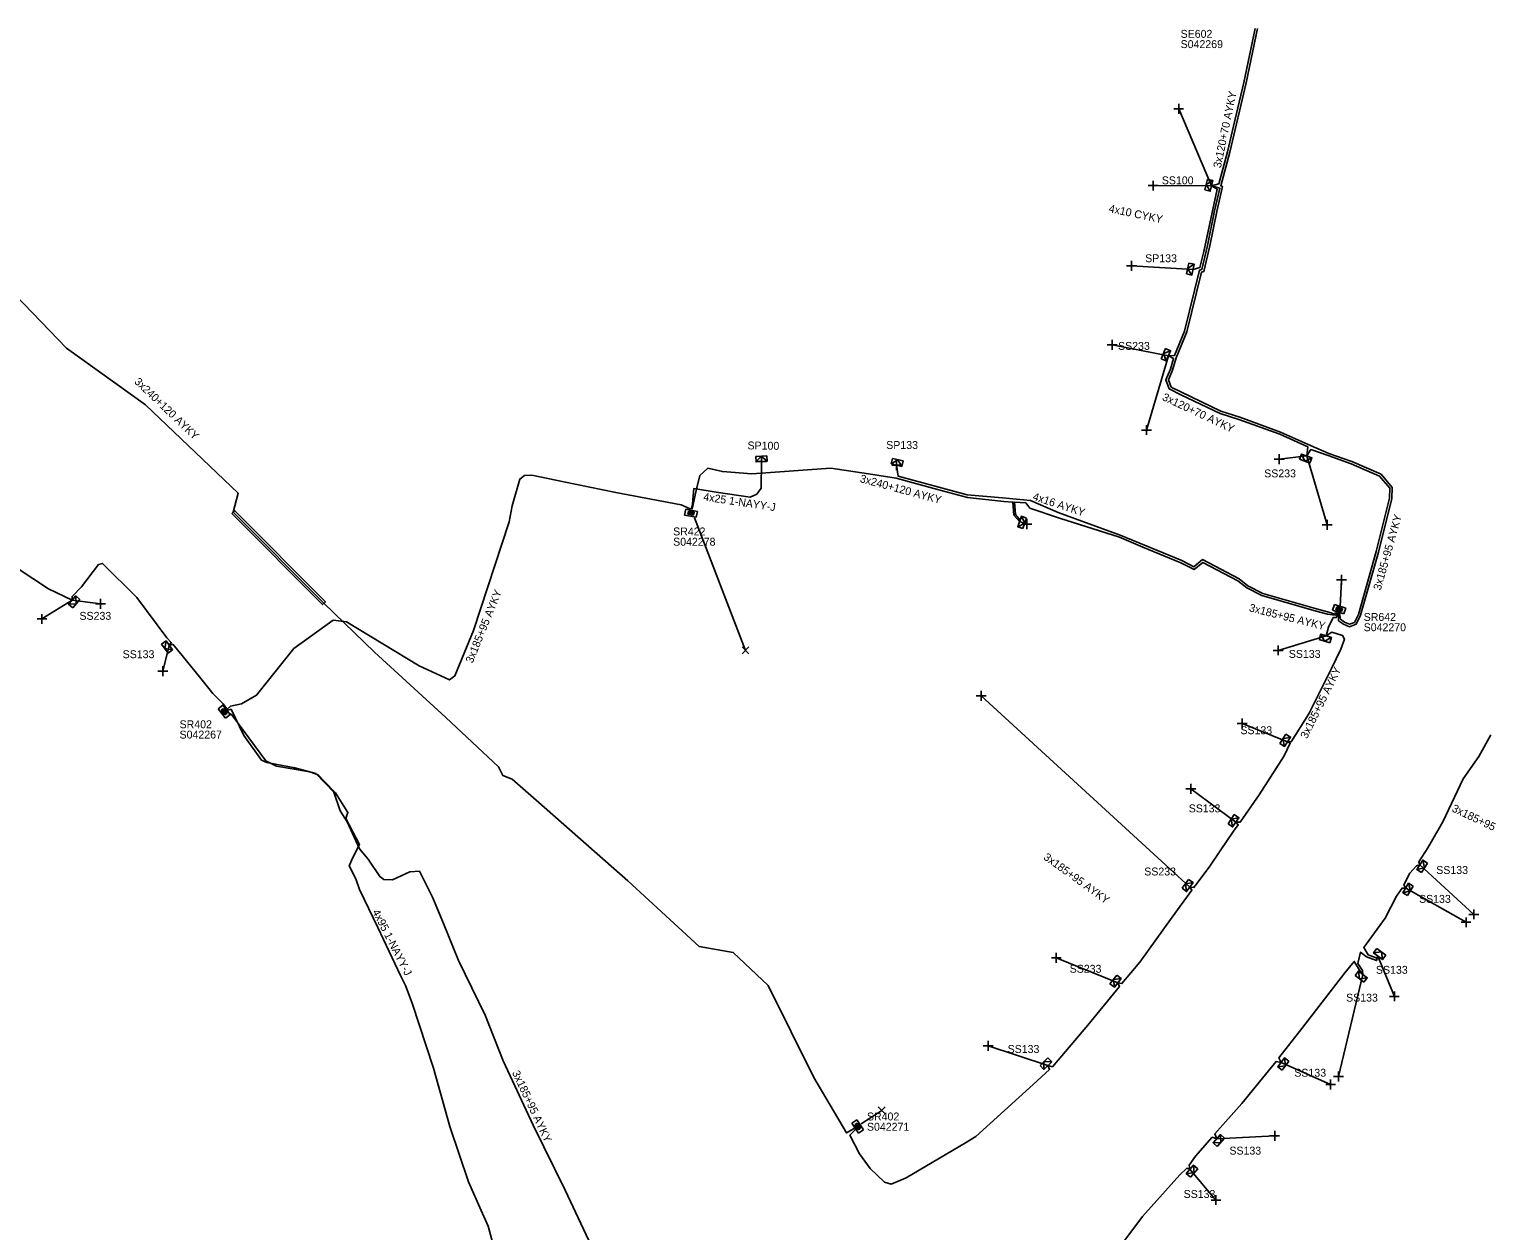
# Model space of a CAD drawing. Extents: x -748492 to -735633, y -1146251 to -1139940.
# Drawn here: x -736597.2 to -736412.8, y -1145197.1 to -1145045.2 of the extents above; entities that cross this region are included whole.
import ezdxf

# ---------------------------------------------------------------- set-up
doc = ezdxf.new("R2010")
doc.units = 0
for name, color, linetype in [('Vrstva 1', 7, 'Continuous'), ('Vrstva 20', 7, 'Continuous'), ('Vrstva 28', 7, 'Continuous'), ('Vrstva 29', 7, 'Continuous'), ('Vrstva 30', 7, 'Continuous'), ('Vrstva 31', 7, 'Continuous'), ('Vrstva 33', 7, 'Continuous'), ('Vrstva 34', 7, 'Continuous'), ('Vrstva 5', 7, 'Continuous'), ('Vrstva 52', 7, 'Continuous'), ('Vrstva 54', 7, 'Continuous'), ('Vrstva 59', 7, 'Continuous'), ('Vrstva 6', 7, 'Continuous'), ('Vrstva 8', 7, 'Continuous'), ('Vrstva 9', 7, 'Continuous')]:
    doc.layers.add(name, color=color, linetype=linetype)

# ---------------------------------------------------------------- blocks, each defined once
blk = doc.blocks.new('NN800')
at = {"layer": 'Vrstva 1'}
for points in [[(-0.44, 0.44), (0.44, -0.44)], [(-0.44, -0.44), (0.44, 0.44)]]:
    blk.add_lwpolyline(points, dxfattribs=at)
blk = doc.blocks.new('NN620')
at = {"layer": 'Vrstva 8'}
for points in [[(0.75, 0), (-0.75, 0)], [(-0.75, 0), (-0.75, -0.75)], [(0.75, -0.75), (0.75, 0)], [(-0.75, -0.75), (0.75, -0.75)], [(0.37, -0.18), (-0.38, -0.18)], [(-0.38, -0.18), (-0.38, -0.56)], [(-0.38, -0.56), (0.37, -0.56)], [(0.32, -0.23), (-0.33, -0.23)], [(-0.33, -0.23), (-0.33, -0.51)], [(-0.33, -0.51), (0.32, -0.51)], [(0.27, -0.27), (-0.28, -0.27)], [(-0.28, -0.27), (-0.28, -0.46)], [(-0.28, -0.46), (0.27, -0.46)], [(0.23, -0.32), (-0.23, -0.32)], [(-0.23, -0.32), (-0.23, -0.42)], [(-0.23, -0.42), (0.23, -0.42)], [(-0.19, -0.37), (0.19, -0.37)], [(0.23, -0.42), (0.23, -0.32)], [(0.27, -0.46), (0.27, -0.27)], [(0.32, -0.51), (0.32, -0.23)], [(0.37, -0.56), (0.37, -0.18)]]:
    blk.add_lwpolyline(points, dxfattribs=at)
blk = doc.blocks.new('NN630')
at = {"layer": 'Vrstva 9'}
for points in [[(0, -0.7), (-0.7, 0)], [(-0.7, -0.7), (-0.7, 0), (0.7, 0), (0.7, -0.7)], [(-0.7, -0.7), (0.7, -0.7)], [(0, -0.7), (0.7, 0)]]:
    blk.add_lwpolyline(points, dxfattribs=at)

msp = doc.modelspace()

# ---------------------------------------------------------------- linework, layer by layer
at = {"layer": 'Vrstva 20'}
msp.add_lwpolyline([(-736571.52, -1145106.47), (-736571.16, -1145106.11), (-736559.69, -1145117.6), (-736560.05, -1145117.96)], close=True, dxfattribs=at)
at = {"layer": 'Vrstva 5'}
for points in [[(-736442.12, -1145045.13), (-736443.54, -1145051.95), (-736444.84, -1145057.47), (-736445.59, -1145060.71), (-736446.69, -1145064.77), (-736447.62, -1145065.02), (-736446.59, -1145065.31), (-736447.23, -1145068.19), (-736448.12, -1145072.55), (-736448.85, -1145075.61), (-736449.15, -1145075.67), (-736451.02, -1145083.4), (-736452.29, -1145086.47), (-736453.07, -1145086.51), (-736452.42, -1145086.84), (-736452.82, -1145088.22), (-736453.39, -1145089.55), (-736452.96, -1145090.68), (-736451.52, -1145091.46), (-736446.54, -1145093.8), (-736444.16, -1145094.55), (-736438.99, -1145096.44), (-736435.43, -1145098.03), (-736435.59, -1145099.18), (-736435.06, -1145098.34), (-736432.89, -1145099.13), (-736429.98, -1145100.17), (-736426.36, -1145101.72), (-736425.08, -1145103.26), (-736425.1, -1145104.52), (-736426.8, -1145111.24), (-736429.05, -1145119.21), (-736429.55, -1145120.22), (-736430.16, -1145120.44), (-736430.79, -1145120.18), (-736431.31, -1145119.82), (-736431.44, -1145119.09)], [(-736441.81, -1145045.12), (-736443.25, -1145052.02), (-736445.3, -1145060.78), (-736446.45, -1145065.02), (-736446.24, -1145065.09), (-736446.94, -1145068.25), (-736447.82, -1145072.61), (-736448.6, -1145075.87), (-736448.9, -1145075.93), (-736450.73, -1145083.49), (-736452.08, -1145086.76), (-736452.54, -1145088.32), (-736453.07, -1145089.56), (-736452.72, -1145090.47), (-736446.43, -1145093.52), (-736444.06, -1145094.27), (-736438.88, -1145096.16), (-736435.1, -1145097.85), (-736432.79, -1145098.85), (-736429.88, -1145099.89), (-736426.18, -1145101.48), (-736424.78, -1145103.16), (-736424.8, -1145104.56), (-736426.51, -1145111.32), (-736428.77, -1145119.31), (-736429.33, -1145120.46), (-736430.16, -1145120.76), (-736430.93, -1145120.44), (-736431.57, -1145120.01), (-736431.57, -1145119.05)], [(-736598.87, -1145078.84), (-736592.43, -1145085.53), (-736582.43, -1145092.7), (-736570.71, -1145103.9), (-736571.34, -1145106.29), (-736559.87, -1145117.78), (-736553.46, -1145123.99), (-736544.44, -1145132.24), (-736537.8, -1145138.47), (-736537.25, -1145139.59), (-736536.05, -1145140.05), (-736532.7, -1145142.99), (-736521.43, -1145152.87), (-736512.4, -1145161.2), (-736508.11, -1145161.95), (-736503.71, -1145166.12), (-736497.92, -1145177.75), (-736493.77, -1145184.75), (-736492.81, -1145184.22)], [(-736513.29, -1145105.92), (-736512.82, -1145103.54), (-736512.32, -1145101.65), (-736511.31, -1145100.73), (-736509.48, -1145101.14), (-736505.74, -1145101.45), (-736495.78, -1145100.71), (-736491.01, -1145101.43), (-736487.51, -1145101.99), (-736482.29, -1145103.41), (-736478.47, -1145104.41), (-736473.9, -1145104.93)], [(-736572.1, -1145131.2), (-736571.7, -1145130.81), (-736570.28, -1145130.52), (-736568.39, -1145129.43), (-736563.7, -1145123.52), (-736558.7, -1145119.94), (-736557.01, -1145120.14), (-736547.83, -1145125.72), (-736544, -1145127.48), (-736543.3, -1145126.99), (-736540.96, -1145121.26), (-736536.44, -1145107.52), (-736536.08, -1145105.5), (-736535.09, -1145102.1), (-736534.52, -1145101.63), (-736533.59, -1145101.6), (-736529.52, -1145102.45), (-736522.95, -1145103.81), (-736514.71, -1145105.34), (-736513.55, -1145105.87)], [(-736473.9, -1145104.93), (-736472.75, -1145105), (-736472.62, -1145106.64), (-736471.91, -1145107.47), (-736471.98, -1145107.07), (-736472.43, -1145106.56), (-736472.55, -1145105.01), (-736471.12, -1145105.1)], [(-736471.12, -1145105.1), (-736470.6, -1145105.76), (-736466.83, -1145107.02), (-736459.27, -1145109.45), (-736456.33, -1145110.7), (-736451.51, -1145112.67), (-736449.83, -1145113.54), (-736448.72, -1145112.63), (-736444.28, -1145114.96), (-736443.17, -1145115.84), (-736441.25, -1145116.83), (-736434.41, -1145118.79), (-736432.94, -1145119.19), (-736431.98, -1145119.3), (-736431.82, -1145118.98)], [(-736604.35, -1145109.93), (-736601.6, -1145111.75), (-736598.42, -1145113.53), (-736594.72, -1145115.99), (-736591.72, -1145117.4), (-736591.73, -1145116.96), (-736590.54, -1145115.72), (-736588.37, -1145112.91), (-736587.88, -1145112.76), (-736583.55, -1145117.09), (-736579.75, -1145122.18), (-736579.19, -1145122.74), (-736579.43, -1145123.12), (-736578.99, -1145122.99), (-736577.82, -1145124.41), (-736575.45, -1145127.3), (-736573.92, -1145129.19), (-736572.6, -1145130.53), (-736572.18, -1145131.1)], [(-736492.71, -1145184.36), (-736493.38, -1145185.03), (-736492.15, -1145187.4), (-736490.78, -1145189.25), (-736488.97, -1145190.98), (-736488.14, -1145191.23), (-736486.22, -1145190.45), (-736478.72, -1145186), (-736477.42, -1145185.23), (-736470.2, -1145178.62), (-736468.1, -1145176.73), (-736468.32, -1145176.25), (-736467.74, -1145176.39), (-736463.28, -1145171.12), (-736459.27, -1145166.26), (-736459.48, -1145165.79), (-736458.95, -1145165.88), (-736456.69, -1145163.16), (-736452.59, -1145157.5), (-736450.1, -1145154.09), (-736450.37, -1145153.68), (-736449.85, -1145153.75), (-736447.91, -1145151.17), (-736446.52, -1145149.09), (-736444.85, -1145146.61), (-736444.24, -1145145.8), (-736444.56, -1145145.49), (-736443.99, -1145145.47), (-736441.61, -1145142.03), (-736438.44, -1145137.09), (-736437.67, -1145135.5), (-736438.01, -1145135.3), (-736437.55, -1145135.3), (-736435.3, -1145131.77), (-736432.47, -1145126.03), (-736431.29, -1145123.62), (-736430.82, -1145122.33), (-736431.05, -1145121.88), (-736432.4, -1145121.47), (-736433.13, -1145121.91), (-736432.85, -1145120.8), (-736432.25, -1145119.6), (-736431.83, -1145119.61), (-736431.69, -1145119.02)], [(-736572.02, -1145131.3), (-736571.62, -1145131.2), (-736569.99, -1145134.52), (-736567.75, -1145137.65), (-736567.11, -1145137.93), (-736563.56, -1145138.62), (-736560.91, -1145139.33), (-736558.64, -1145141.7), (-736557.84, -1145144.06), (-736556.92, -1145145.43), (-736555.36, -1145148.84), (-736554.3, -1145150.13), (-736552.82, -1145152.35), (-736552.32, -1145152.74), (-736551.22, -1145152.75), (-736549, -1145151.76), (-736547.79, -1145151.67), (-736546.15, -1145154.96), (-736544.77, -1145158.27), (-736542.84, -1145162.95), (-736539.48, -1145169.86), (-736537.22, -1145175.65), (-736533.41, -1145183.77), (-736529.35, -1145192.01), (-736525.08, -1145201.16)], [(-736412.28, -1145134.45), (-736413.83, -1145137.17), (-736415.78, -1145140.01), (-736418.35, -1145145.43), (-736420.27, -1145148.71), (-736421.4, -1145150.5), (-736421.28, -1145150.87), (-736421.71, -1145150.98), (-736422.53, -1145151.91), (-736423.3, -1145153.39), (-736423.07, -1145153.8), (-736423.53, -1145153.81), (-736424.21, -1145154.83), (-736425.67, -1145157.63), (-736428.36, -1145161.3), (-736427.83, -1145162.25), (-736426.8, -1145162.63), (-736426.57, -1145162.43), (-736426.74, -1145162.97), (-736428.04, -1145162.49), (-736428.8, -1145161.91), (-736429.13, -1145163.34), (-736428.54, -1145164.22), (-736428.48, -1145164.72), (-736428.83, -1145164.33), (-736429.58, -1145163.07), (-736430.77, -1145164.5), (-736436.21, -1145171.57), (-736439.09, -1145175.26), (-736438.82, -1145175.84), (-736439.46, -1145175.72), (-736440.81, -1145177.37), (-736443.8, -1145181.06), (-736447.2, -1145184.89), (-736446.96, -1145185.49), (-736447.53, -1145185.3), (-736449.67, -1145187.7), (-736450.44, -1145188.85), (-736450.36, -1145189.35), (-736450.74, -1145189.23), (-736451.65, -1145190.04), (-736456.35, -1145195.33), (-736463.31, -1145204.63)]]:
    msp.add_lwpolyline(points, dxfattribs=at)
at = {"layer": 'Vrstva 52'}
for points in [[(-736447.62, -1145065.02), (-736446.93, -1145065.45), (-736448.58, -1145073.32), (-736449.1, -1145075.37), (-736449.96, -1145075.62)], [(-736513.42, -1145105.89), (-736513.28, -1145105.21), (-736513.1, -1145103.31), (-736510.27, -1145103.77), (-736505.95, -1145104.39), (-736505.14, -1145104.02), (-736504.57, -1145103.24), (-736504.52, -1145099.89)], [(-736431.94, -1145118.95), (-736432.01, -1145119.21), (-736432.48, -1145119), (-736432.96, -1145118.87), (-736434.33, -1145118.5), (-736441.14, -1145116.55), (-736443.01, -1145115.59), (-736444.12, -1145114.71), (-736448.76, -1145112.27), (-736449.87, -1145113.18), (-736451.38, -1145112.4), (-736459.17, -1145109.17), (-736467.02, -1145106.32), (-736470.51, -1145104.8), (-736474.05, -1145104.48), (-736478.52, -1145104.09), (-736487.24, -1145101.75), (-736487.45, -1145100.33)], [(-736571.75, -1145131.76), (-736571.53, -1145131.91), (-736567.23, -1145137.73), (-736565.88, -1145138.41), (-736561.67, -1145139.12), (-736560.59, -1145139.5), (-736559.78, -1145140.39), (-736558.4, -1145141.75), (-736557.14, -1145143.79), (-736556.84, -1145144.27), (-736557.11, -1145145.03), (-736555.39, -1145148.31), (-736556.23, -1145149.94), (-736556.67, -1145151), (-736555.86, -1145152.62), (-736555.36, -1145153.97), (-736553.05, -1145158.79), (-736550.19, -1145164.85), (-736549.56, -1145166.11), (-736548.7, -1145168.36), (-736546.03, -1145176.59), (-736543.94, -1145183.95), (-736541.58, -1145190.94), (-736540.16, -1145194.2), (-736539.11, -1145196.55), (-736538.09, -1145200.31)]]:
    msp.add_lwpolyline(points, dxfattribs=at)
at = {"layer": 'Vrstva 59'}
for points in [[(-736447.62, -1145065.02), (-736451.77, -1145055.29)], [(-736447.62, -1145065.02), (-736455, -1145065)], [(-736449.96, -1145075.62), (-736457.75, -1145075.13)], [(-736453.07, -1145086.51), (-736460.19, -1145085.13)], [(-736453.07, -1145086.51), (-736455.84, -1145095.9)], [(-736435.59, -1145099.18), (-736439.06, -1145099.58)], [(-736435.59, -1145099.18), (-736433, -1145107.88)], [(-736513.01, -1145107), (-736506.56, -1145123.75)], [(-736471.91, -1145107.46), (-736470.96, -1145107.79)], [(-736431.34, -1145118.24), (-736431.18, -1145114.84)], [(-736591.72, -1145117.4), (-736595.53, -1145119.78)], [(-736591.72, -1145117.4), (-736588.13, -1145117.88)], [(-736433.13, -1145121.91), (-736439.19, -1145123.75)], [(-736579.43, -1145123.12), (-736580.25, -1145126.38)], [(-736450.37, -1145153.68), (-736476.75, -1145129.5)], [(-736438.01, -1145135.3), (-736443.75, -1145133)], [(-736444.56, -1145145.49), (-736450.25, -1145141.25)], [(-736421.28, -1145150.87), (-736414.44, -1145157.13)], [(-736423.07, -1145153.8), (-736415.44, -1145158.13)], [(-736459.48, -1145165.79), (-736467.25, -1145162.63)], [(-736426.57, -1145162.43), (-736424.5, -1145167.5)], [(-736428.48, -1145164.72), (-736431.56, -1145177.63)], [(-736468.32, -1145176.25), (-736475.88, -1145173.75)], [(-736438.82, -1145175.84), (-736432.56, -1145178.63)], [(-736491.94, -1145183.62), (-736489.33, -1145181.92)], [(-736446.96, -1145185.49), (-736439.63, -1145185.13)], [(-736450.36, -1145189.35), (-736447.06, -1145193.25)]]:
    msp.add_lwpolyline(points, dxfattribs=at)

# ---------------------------------------------------------------- block references
at = {"layer": 'Vrstva 28'}
for p, rotation in [((-736513.38, -1145106.04), -10.512627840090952), ((-736431.59, -1145118.91), 162.48524996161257), ((-736572.2, -1145131.28), -51.37532223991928), ((-736492.69, -1145184.15), 122.97249161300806)]:
    msp.add_blockref('NN620', p, dxfattribs=dict(at, rotation=rotation))
at = {"layer": 'Vrstva 31'}
for p, rotation in [((-736447.62, -1145065.02), -102.7974055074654), ((-736449.96, -1145075.62), -102.61932218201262), ((-736453.07, -1145086.51), -113.31093609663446), ((-736435.59, -1145099.18), -21.137355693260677), ((-736504.52, -1145099.89), -176.31888336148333), ((-736487.45, -1145100.33), 166.80064160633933), ((-736471.9, -1145107.46), 70.6920333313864), ((-736591.72, -1145117.4), 49.25383611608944), ((-736579.43, -1145123.12), -53.874852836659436), ((-736433.13, -1145121.91), -17.744672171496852), ((-736438.01, -1145135.3), -122.505666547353), ((-736444.56, -1145145.49), -124.43898890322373), ((-736421.28, -1145150.87), 58.19312774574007), ((-736450.37, -1145153.68), -126.4781666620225), ((-736423.07, -1145153.8), 58.19312775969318), ((-736426.57, -1145162.43), 142.49585832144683), ((-736459.48, -1145165.79), -128.2169500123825), ((-736428.48, -1145164.72), -37.50414172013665), ((-736468.32, -1145176.25), -135.5354582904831), ((-736438.82, -1145175.84), 53.081111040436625), ((-736446.96, -1145185.49), 48.272880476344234), ((-736450.36, -1145189.35), 48.57031951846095)]:
    msp.add_blockref('NN630', p, dxfattribs=dict(at, rotation=rotation))
at = {"layer": 'Vrstva 34'}
for p, rotation in [((-736451.77, -1145055.3), 45), ((-736455, -1145065), 45), ((-736457.75, -1145075.13), 45), ((-736460.19, -1145085.13), 44.99999995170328), ((-736455.84, -1145095.9), 45.00000009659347), ((-736439.06, -1145099.58), 45), ((-736504.52, -1145099.89), 45), ((-736487.45, -1145100.33), 45), ((-736470.96, -1145107.79), 45), ((-736433, -1145107.88), 45), ((-736431.18, -1145114.84), 45), ((-736588.13, -1145117.88), 45), ((-736595.53, -1145119.78), 45), ((-736439.19, -1145123.75), 44.99999995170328), ((-736580.25, -1145126.38), 45), ((-736476.75, -1145129.5), 45), ((-736443.75, -1145133), 45), ((-736450.25, -1145141.25), 45), ((-736415.44, -1145158.13), 44.99999995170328), ((-736414.44, -1145157.13), 44.99999995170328), ((-736467.25, -1145162.63), 45), ((-736424.5, -1145167.5), 45), ((-736475.88, -1145173.75), 45), ((-736432.56, -1145178.63), 45), ((-736431.56, -1145177.63), 45), ((-736439.63, -1145185.13), 45), ((-736447.06, -1145193.25), 45)]:
    msp.add_blockref('NN800', p, dxfattribs=dict(at, rotation=rotation))
for p in [(-736506.56, -1145123.75), (-736489.33, -1145181.92)]:
    msp.add_blockref('NN800', p, dxfattribs=at)

# ---------------------------------------------------------------- texts
at = {"layer": 'Vrstva 29'}
for s, p in [('S042269', (-736451.53, -1145047.61)), ('S042278', (-736515.71, -1145110.52)), ('S042270', (-736428.38, -1145121.33)), ('S042267', (-736578.13, -1145134.9)), ('S042271', (-736491.2, -1145184.48))]:
    msp.add_text(s, height=1, dxfattribs=at).set_placement(p)
at = {"layer": 'Vrstva 30'}
for s, p in [('SE602', (-736451.53, -1145046.31)), ('SR422', (-736515.71, -1145109.22)), ('SR642', (-736428.38, -1145120.03)), ('SR402', (-736578.13, -1145133.6)), ('SR402', (-736491.2, -1145183.18))]:
    msp.add_text(s, height=1, dxfattribs=at).set_placement(p)
at = {"layer": 'Vrstva 33'}
for s, p in [('SS100', (-736453.91, -1145064.83)), ('SP133', (-736456.01, -1145074.68)), ('SS233', (-736459.44, -1145085.76)), ('SP133', (-736488.76, -1145098.29)), ('SS233', (-736440.96, -1145101.88)), ('SS233', (-736590.79, -1145119.89)), ('SS133', (-736585.33, -1145124.74)), ('SS133', (-736437.85, -1145124.7)), ('SS133', (-736443.97, -1145134.35)), ('SS133', (-736450.51, -1145144.23)), ('SS233', (-736456.13, -1145152.21)), ('SS133', (-736419.2, -1145152.02)), ('SS133', (-736421.38, -1145155.67)), ('SS233', (-736465.56, -1145164.51)), ('SS133', (-736426.83, -1145164.64)), ('SS133', (-736430.6, -1145168.16)), ('SS133', (-736473.41, -1145174.65)), ('SS133', (-736437.15, -1145177.65)), ('SS133', (-736445.36, -1145187.5)), ('SS133', (-736451.15, -1145192.98))]:
    msp.add_text(s, height=1, dxfattribs=at).set_placement(p)
msp.add_text('SP100', height=1, rotation=359.145, dxfattribs=at).set_placement((-736506.31, -1145098.34))
at = {"layer": 'Vrstva 54'}
for s, rotation, p in [('4x10 CYKY', 348.159, (-736460.68, -1145068.34)), ('4x25 1-NAYY-J', 351.497, (-736511.94, -1145104.8)), ('4x16 AYKY', 341.959, (-736470.32, -1145104.71)), ('4x95 1-NAYY-J', 297.199, (-736553.79, -1145156.8))]:
    msp.add_text(s, height=1, rotation=rotation, dxfattribs=at).set_placement(p)
at = {"layer": 'Vrstva 6'}
for s, rotation, p in [('3x120+70 AYKY', 78.238, (-736446.45, -1145062.84)), ('3x240+120 AYKY', 316.3, (-736583.93, -1145089.89)), ('3x120+70 AYKY', 334.832, (-736453.95, -1145092.07)), ('3x240+120 AYKY', 344.764, (-736492.17, -1145102.46)), ('3x185+95 AYKY', 74.182, (-736426.23, -1145116.22)), ('3x185+95 AYKY', 67.786, (-736541.08, -1145125.46)), ('3x185+95 AYKY', 345.841, (-736442.94, -1145118.8)), ('3x185+95 AYKY', 63.755, (-736435.55, -1145135)), ('3x185+95 AYKY', 334.631, (-736417.32, -1145144.07)), ('3x185+95 AYKY', 324.081, (-736468.96, -1145150.09)), ('3x185+95 AYKY', 295.137, (-736536.11, -1145177.14))]:
    msp.add_text(s, height=1, rotation=rotation, dxfattribs=at).set_placement(p)

doc.saveas('drawing.dxf')
